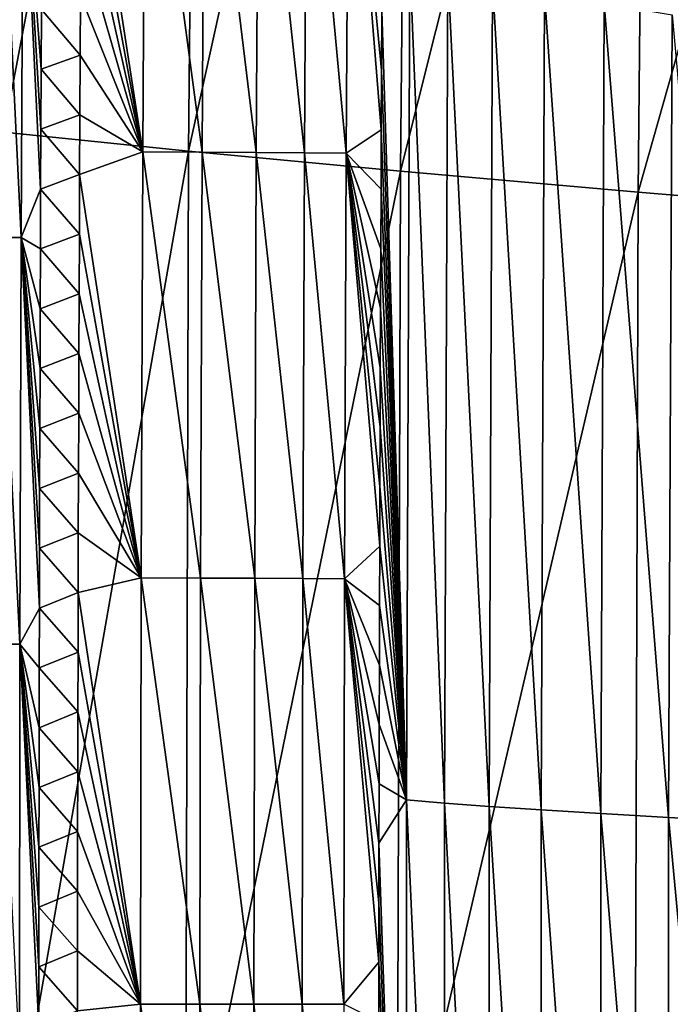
# Model space of a CAD drawing. Header units: millimetres. Extents: x -300 to 300, y -500 to 500.
# Tile 380 of 656: x -290 to -278, y 4 to 23. Entities that reach past the tile are written whole.
import ezdxf

# ---------------------------------------------------------------- set-up
doc = ezdxf.new("R2010")
doc.units = ezdxf.units.MM
doc.header["$LTSCALE"] = 81.481481
for name, color, linetype in [('20', 7, 'CONTINUOUS'), ('22', 7, 'CONTINUOUS'), ('24', 7, 'CONTINUOUS'), ('25', 7, 'CONTINUOUS'), ('33', 7, 'CONTINUOUS')]:
    doc.layers.add(name, color=color, linetype=linetype)

msp = doc.modelspace()

# ---------------------------------------------------------------- linework, layer by layer
at = {"layer": '20', "color": 7, "linetype": 'CONTINUOUS'}
for points in [[(-290.648, 20.782, 26.763), (-286.946, 40.303, 30.577), (-290.464, 41.005, 26.778), (-290.648, 20.782, 26.763)], [(-287.132, 20.423, 30.56), (-286.946, 40.303, 30.577), (-290.648, 20.782, 26.763), (-287.132, 20.423, 30.56)], [(-287.132, 20.423, 30.56), (-282.915, 39.559, 34.183), (-286.946, 40.303, 30.577), (-287.132, 20.423, 30.56)], [(-283.102, 20.043, 34.165), (-282.915, 39.559, 34.183), (-287.132, 20.423, 30.56), (-283.102, 20.043, 34.165)], [(-283.102, 20.043, 34.165), (-278.391, 38.774, 37.601), (-282.915, 39.559, 34.183), (-283.102, 20.043, 34.165)], [(-278.578, 19.642, 37.582), (-278.391, 38.774, 37.601), (-283.102, 20.043, 34.165), (-278.578, 19.642, 37.582)], [(-278.578, 19.642, 37.582), (-273.393, 37.949, 40.836), (-278.391, 38.774, 37.601), (-278.578, 19.642, 37.582)], [(-273.581, 19.222, 40.816), (-273.393, 37.949, 40.836), (-278.578, 19.642, 37.582), (-273.581, 19.222, 40.816)], [(-290.709, 0, 26.758), (-287.132, 20.423, 30.56), (-290.648, 20.782, 26.763), (-290.709, 0, 26.758)], [(-287.193, 0, 30.555), (-287.132, 20.423, 30.56), (-290.709, 0, 26.758), (-287.193, 0, 30.555)], [(-287.193, 0, 30.555), (-283.102, 20.043, 34.165), (-287.132, 20.423, 30.56), (-287.193, 0, 30.555)], [(-283.164, 0, 34.159), (-283.102, 20.043, 34.165), (-287.193, 0, 30.555), (-283.164, 0, 34.159)], [(-283.164, 0, 34.159), (-278.578, 19.642, 37.582), (-283.102, 20.043, 34.165), (-283.164, 0, 34.159)], [(-278.64, 0, 37.575), (-278.578, 19.642, 37.582), (-283.164, 0, 34.159), (-278.64, 0, 37.575)], [(-278.64, 0, 37.575), (-273.581, 19.222, 40.816), (-278.578, 19.642, 37.582), (-278.64, 0, 37.575)], [(-273.643, 0, 40.809), (-273.581, 19.222, 40.816), (-278.64, 0, 37.575), (-273.643, 0, 40.809)]]:
    msp.add_3dface(points, dxfattribs=at)
at = {"layer": '22', "color": 7, "linetype": 'CONTINUOUS'}
for points in [[(-282.923, 24.008, 11.263), (-282.984, 8.087, 11.267), (-283.453, 23.092, 10.043), (-282.923, 24.008, 11.263)], [(-282.984, 8.087, 11.267), (-282.923, 24.008, 11.263), (-282.261, 8.024, 12.694), (-282.984, 8.087, 11.267)], [(-282.261, 8.024, 12.694), (-282.923, 24.008, 11.263), (-282.199, 23.823, 12.691), (-282.261, 8.024, 12.694)], [(-282.261, 8.024, 12.694), (-282.199, 23.823, 12.691), (-281.41, 7.959, 14.126), (-282.261, 8.024, 12.694)], [(-281.41, 7.959, 14.126), (-282.199, 23.823, 12.691), (-281.347, 23.632, 14.125), (-281.41, 7.959, 14.126)], [(-281.41, 7.959, 14.126), (-281.347, 23.632, 14.125), (-280.421, 7.892, 15.569), (-281.41, 7.959, 14.126)], [(-280.421, 7.892, 15.569), (-281.347, 23.632, 14.125), (-280.358, 23.433, 15.569), (-280.421, 7.892, 15.569)], [(-280.421, 7.892, 15.569), (-280.358, 23.433, 15.569), (-279.286, 7.822, 17.024), (-280.421, 7.892, 15.569)], [(-279.286, 7.822, 17.024), (-280.358, 23.433, 15.569), (-279.222, 23.228, 17.026), (-279.286, 7.822, 17.024)], [(-279.286, 7.822, 17.024), (-279.222, 23.228, 17.026), (-277.997, 7.75, 18.493), (-279.286, 7.822, 17.024)], [(-277.997, 7.75, 18.493), (-279.222, 23.228, 17.026), (-277.932, 23.015, 18.496), (-277.997, 7.75, 18.493)], [(-283.453, 23.092, 10.043), (-282.984, 8.087, 11.267), (-283.459, 21.96, 10.043), (-283.453, 23.092, 10.043)], [(-277.997, 7.75, 18.493), (-277.932, 23.015, 18.496), (-276.55, 7.675, 19.972), (-277.997, 7.75, 18.493)], [(-283.459, 21.96, 10.043), (-282.984, 8.087, 11.267), (-283.465, 20.828, 10.043), (-283.459, 21.96, 10.043)], [(-283.465, 20.828, 10.043), (-282.984, 8.087, 11.267), (-283.47, 19.697, 10.044), (-283.465, 20.828, 10.043)], [(-283.47, 19.697, 10.044), (-282.984, 8.087, 11.267), (-283.475, 18.566, 10.044), (-283.47, 19.697, 10.044)], [(-283.475, 18.566, 10.044), (-282.984, 8.087, 11.267), (-283.48, 17.434, 10.044), (-283.475, 18.566, 10.044)], [(-283.48, 17.434, 10.044), (-282.984, 8.087, 11.267), (-283.485, 16.303, 10.044), (-283.48, 17.434, 10.044)], [(-283.485, 16.303, 10.044), (-282.984, 8.087, 11.267), (-283.489, 15.172, 10.045), (-283.485, 16.303, 10.044)], [(-283.489, 15.172, 10.045), (-282.984, 8.087, 11.267), (-283.493, 14.041, 10.045), (-283.489, 15.172, 10.045)], [(-283.493, 14.041, 10.045), (-282.984, 8.087, 11.267), (-283.496, 12.91, 10.045), (-283.493, 14.041, 10.045)], [(-283.496, 12.91, 10.045), (-282.984, 8.087, 11.267), (-283.499, 11.779, 10.045), (-283.496, 12.91, 10.045)], [(-283.499, 11.779, 10.045), (-282.984, 8.087, 11.267), (-283.502, 10.649, 10.045), (-283.499, 11.779, 10.045)], [(-283.502, 10.649, 10.045), (-282.984, 8.087, 11.267), (-283.505, 9.518, 10.045), (-283.502, 10.649, 10.045)], [(-283.505, 9.518, 10.045), (-282.984, 8.087, 11.267), (-283.507, 8.388, 10.045), (-283.505, 9.518, 10.045)], [(-283.507, 8.388, 10.045), (-282.984, 8.087, 11.267), (-283.509, 7.258, 10.045), (-283.507, 8.388, 10.045)], [(-282.984, 8.087, 11.267), (-282.984, -8.087, 11.267), (-283.509, 7.258, 10.045), (-282.984, 8.087, 11.267)], [(-282.984, -8.087, 11.267), (-282.984, 8.087, 11.267), (-282.261, -8.024, 12.694), (-282.984, -8.087, 11.267)], [(-282.261, -8.024, 12.694), (-282.984, 8.087, 11.267), (-282.261, 8.024, 12.694), (-282.261, -8.024, 12.694)], [(-282.261, -8.024, 12.694), (-282.261, 8.024, 12.694), (-281.41, -7.959, 14.126), (-282.261, -8.024, 12.694)], [(-281.41, -7.959, 14.126), (-282.261, 8.024, 12.694), (-281.41, 7.959, 14.126), (-281.41, -7.959, 14.126)], [(-281.41, -7.959, 14.126), (-281.41, 7.959, 14.126), (-280.421, -7.892, 15.569), (-281.41, -7.959, 14.126)], [(-280.421, -7.892, 15.569), (-281.41, 7.959, 14.126), (-280.421, 7.892, 15.569), (-280.421, -7.892, 15.569)], [(-280.421, -7.892, 15.569), (-280.421, 7.892, 15.569), (-279.286, -7.822, 17.024), (-280.421, -7.892, 15.569)], [(-279.286, -7.822, 17.024), (-280.421, 7.892, 15.569), (-279.286, 7.822, 17.024), (-279.286, -7.822, 17.024)], [(-279.286, -7.822, 17.024), (-279.286, 7.822, 17.024), (-277.997, -7.75, 18.493), (-279.286, -7.822, 17.024)], [(-277.997, -7.75, 18.493), (-279.286, 7.822, 17.024), (-277.997, 7.75, 18.493), (-277.997, -7.75, 18.493)], [(-277.997, -7.75, 18.493), (-277.997, 7.75, 18.493), (-276.55, -7.675, 19.972), (-277.997, -7.75, 18.493)], [(-276.55, -7.675, 19.972), (-277.997, 7.75, 18.493), (-276.55, 7.675, 19.972), (-276.55, -7.675, 19.972)], [(-283.509, 7.258, 10.045), (-282.984, -8.087, 11.267), (-283.511, 6.127, 10.046), (-283.509, 7.258, 10.045)], [(-283.511, 6.127, 10.046), (-282.984, -8.087, 11.267), (-283.512, 4.997, 10.046), (-283.511, 6.127, 10.046)], [(-283.512, 4.997, 10.046), (-282.984, -8.087, 11.267), (-283.513, 3.867, 10.046), (-283.512, 4.997, 10.046)]]:
    msp.add_3dface(points, dxfattribs=at)
at = {"layer": '24', "color": 7, "linetype": 'CONTINUOUS'}
for points in [[(-289.189, 23.383, 2.063), (-289.195, 22.248, 2.062), (-289.933, 23.117, 1.438), (-289.189, 23.383, 2.063)], [(-289.933, 23.117, 1.438), (-289.195, 22.248, 2.062), (-289.938, 21.978, 1.439), (-289.933, 23.117, 1.438)], [(-289.195, 22.248, 2.062), (-289.201, 21.113, 2.062), (-289.938, 21.978, 1.439), (-289.195, 22.248, 2.062)], [(-289.938, 21.978, 1.439), (-289.201, 21.113, 2.062), (-289.943, 20.84, 1.439), (-289.938, 21.978, 1.439)], [(-289.201, 21.113, 2.062), (-289.206, 19.978, 2.062), (-289.943, 20.84, 1.439), (-289.201, 21.113, 2.062)], [(-289.943, 20.84, 1.439), (-289.206, 19.978, 2.062), (-289.948, 19.701, 1.439), (-289.943, 20.84, 1.439)], [(-289.206, 19.978, 2.062), (-289.211, 18.842, 2.061), (-289.948, 19.701, 1.439), (-289.206, 19.978, 2.062)], [(-289.948, 19.701, 1.439), (-289.211, 18.842, 2.061), (-289.952, 18.563, 1.439), (-289.948, 19.701, 1.439)], [(-289.211, 18.842, 2.061), (-289.216, 17.707, 2.061), (-289.952, 18.563, 1.439), (-289.211, 18.842, 2.061)], [(-289.952, 18.563, 1.439), (-289.216, 17.707, 2.061), (-289.956, 17.424, 1.439), (-289.952, 18.563, 1.439)], [(-289.216, 17.707, 2.061), (-289.22, 16.572, 2.061), (-289.956, 17.424, 1.439), (-289.216, 17.707, 2.061)], [(-289.956, 17.424, 1.439), (-289.22, 16.572, 2.061), (-289.96, 16.286, 1.439), (-289.956, 17.424, 1.439)], [(-289.22, 16.572, 2.061), (-289.224, 15.436, 2.061), (-289.96, 16.286, 1.439), (-289.22, 16.572, 2.061)], [(-289.96, 16.286, 1.439), (-289.224, 15.436, 2.061), (-289.964, 15.147, 1.439), (-289.96, 16.286, 1.439)], [(-289.224, 15.436, 2.061), (-289.228, 14.3, 2.06), (-289.964, 15.147, 1.439), (-289.224, 15.436, 2.061)], [(-289.964, 15.147, 1.439), (-289.228, 14.3, 2.06), (-289.967, 14.009, 1.439), (-289.964, 15.147, 1.439)], [(-289.228, 14.3, 2.06), (-289.231, 13.164, 2.06), (-289.967, 14.009, 1.439), (-289.228, 14.3, 2.06)], [(-289.967, 14.009, 1.439), (-289.231, 13.164, 2.06), (-289.97, 12.871, 1.439), (-289.967, 14.009, 1.439)], [(-289.231, 13.164, 2.06), (-289.234, 12.029, 2.06), (-289.97, 12.871, 1.439), (-289.231, 13.164, 2.06)], [(-289.97, 12.871, 1.439), (-289.234, 12.029, 2.06), (-289.973, 11.733, 1.439), (-289.97, 12.871, 1.439)], [(-289.234, 12.029, 2.06), (-289.237, 10.893, 2.06), (-289.973, 11.733, 1.439), (-289.234, 12.029, 2.06)], [(-289.973, 11.733, 1.439), (-289.237, 10.893, 2.06), (-289.975, 10.595, 1.44), (-289.973, 11.733, 1.439)], [(-289.237, 10.893, 2.06), (-289.24, 9.757, 2.06), (-289.975, 10.595, 1.44), (-289.237, 10.893, 2.06)], [(-289.975, 10.595, 1.44), (-289.24, 9.757, 2.06), (-289.977, 9.457, 1.44), (-289.975, 10.595, 1.44)], [(-289.24, 9.757, 2.06), (-289.242, 8.62, 2.06), (-289.977, 9.457, 1.44), (-289.24, 9.757, 2.06)], [(-289.977, 9.457, 1.44), (-289.242, 8.62, 2.06), (-289.979, 8.32, 1.44), (-289.977, 9.457, 1.44)], [(-289.242, 8.62, 2.06), (-289.244, 7.484, 2.059), (-289.979, 8.32, 1.44), (-289.242, 8.62, 2.06)], [(-289.979, 8.32, 1.44), (-289.244, 7.484, 2.059), (-289.981, 7.182, 1.44), (-289.979, 8.32, 1.44)], [(-289.244, 7.484, 2.059), (-289.246, 6.348, 2.059), (-289.981, 7.182, 1.44), (-289.244, 7.484, 2.059)], [(-289.981, 7.182, 1.44), (-289.246, 6.348, 2.059), (-289.982, 6.045, 1.44), (-289.981, 7.182, 1.44)], [(-289.246, 6.348, 2.059), (-289.247, 5.211, 2.059), (-289.982, 6.045, 1.44), (-289.246, 6.348, 2.059)], [(-289.982, 6.045, 1.44), (-289.247, 5.211, 2.059), (-289.984, 4.907, 1.44), (-289.982, 6.045, 1.44)], [(-289.247, 5.211, 2.059), (-289.248, 4.075, 2.059), (-289.984, 4.907, 1.44), (-289.247, 5.211, 2.059)], [(-289.984, 4.907, 1.44), (-289.248, 4.075, 2.059), (-289.984, 3.77, 1.44), (-289.984, 4.907, 1.44)]]:
    msp.add_3dface(points, dxfattribs=at)
at = {"layer": '25', "color": 7, "linetype": 'CONTINUOUS'}
for points in [[(-289.162, 27.922, 2.064), (-287.958, 28.51, 3.16), (-288.004, 20.409, 3.158), (-289.162, 27.922, 2.064)], [(-287.958, 28.51, 3.16), (-286.873, 20.402, 4.375), (-288.004, 20.409, 3.158), (-287.958, 28.51, 3.16)], [(-286.827, 28.5, 4.376), (-286.873, 20.402, 4.375), (-287.958, 28.51, 3.16), (-286.827, 28.5, 4.376)], [(-286.827, 28.5, 4.376), (-285.844, 20.395, 5.686), (-286.873, 20.402, 4.375), (-286.827, 28.5, 4.376)], [(-285.797, 28.491, 5.687), (-285.844, 20.395, 5.686), (-286.827, 28.5, 4.376), (-285.797, 28.491, 5.687)], [(-285.797, 28.491, 5.687), (-284.927, 20.389, 7.079), (-285.844, 20.395, 5.686), (-285.797, 28.491, 5.687)], [(-284.88, 28.482, 7.078), (-284.927, 20.389, 7.079), (-285.797, 28.491, 5.687), (-284.88, 28.482, 7.078)], [(-284.88, 28.482, 7.078), (-284.132, 20.384, 8.538), (-284.927, 20.389, 7.079), (-284.88, 28.482, 7.078)], [(-284.085, 28.475, 8.537), (-284.132, 20.384, 8.538), (-284.88, 28.482, 7.078), (-284.085, 28.475, 8.537)], [(-284.085, 28.475, 8.537), (-283.465, 20.828, 10.043), (-284.132, 20.384, 8.538), (-284.085, 28.475, 8.537)], [(-283.453, 23.092, 10.043), (-283.459, 21.96, 10.043), (-284.085, 28.475, 8.537), (-283.453, 23.092, 10.043)], [(-283.459, 21.96, 10.043), (-283.465, 20.828, 10.043), (-284.085, 28.475, 8.537), (-283.459, 21.96, 10.043)], [(-289.17, 26.788, 2.064), (-289.162, 27.922, 2.064), (-288.004, 20.409, 3.158), (-289.17, 26.788, 2.064)], [(-289.176, 25.653, 2.063), (-289.17, 26.788, 2.064), (-288.004, 20.409, 3.158), (-289.176, 25.653, 2.063)], [(-289.183, 24.518, 2.063), (-289.176, 25.653, 2.063), (-288.004, 20.409, 3.158), (-289.183, 24.518, 2.063)], [(-289.189, 23.383, 2.063), (-289.183, 24.518, 2.063), (-288.004, 20.409, 3.158), (-289.189, 23.383, 2.063)], [(-289.195, 22.248, 2.062), (-289.189, 23.383, 2.063), (-288.004, 20.409, 3.158), (-289.195, 22.248, 2.062)], [(-289.201, 21.113, 2.062), (-289.195, 22.248, 2.062), (-288.004, 20.409, 3.158), (-289.201, 21.113, 2.062)], [(-289.206, 19.978, 2.062), (-289.201, 21.113, 2.062), (-288.004, 20.409, 3.158), (-289.206, 19.978, 2.062)], [(-283.465, 20.828, 10.043), (-283.47, 19.697, 10.044), (-284.132, 20.384, 8.538), (-283.465, 20.828, 10.043)], [(-289.206, 19.978, 2.062), (-288.004, 20.409, 3.158), (-288.033, 12.306, 3.157), (-289.206, 19.978, 2.062)], [(-288.004, 20.409, 3.158), (-286.903, 12.301, 4.374), (-288.033, 12.306, 3.157), (-288.004, 20.409, 3.158)], [(-286.873, 20.402, 4.375), (-286.903, 12.301, 4.374), (-288.004, 20.409, 3.158), (-286.873, 20.402, 4.375)], [(-286.873, 20.402, 4.375), (-285.873, 12.298, 5.686), (-286.903, 12.301, 4.374), (-286.873, 20.402, 4.375)], [(-285.844, 20.395, 5.686), (-285.873, 12.298, 5.686), (-286.873, 20.402, 4.375), (-285.844, 20.395, 5.686)], [(-285.844, 20.395, 5.686), (-284.957, 12.294, 7.08), (-285.873, 12.298, 5.686), (-285.844, 20.395, 5.686)], [(-284.927, 20.389, 7.079), (-284.957, 12.294, 7.08), (-285.844, 20.395, 5.686), (-284.927, 20.389, 7.079)], [(-284.927, 20.389, 7.079), (-284.163, 12.291, 8.539), (-284.957, 12.294, 7.08), (-284.927, 20.389, 7.079)], [(-284.132, 20.384, 8.538), (-284.163, 12.291, 8.539), (-284.927, 20.389, 7.079), (-284.132, 20.384, 8.538)], [(-284.132, 20.384, 8.538), (-283.496, 12.91, 10.045), (-284.163, 12.291, 8.539), (-284.132, 20.384, 8.538)], [(-283.47, 19.697, 10.044), (-283.475, 18.566, 10.044), (-284.132, 20.384, 8.538), (-283.47, 19.697, 10.044)], [(-283.475, 18.566, 10.044), (-283.48, 17.434, 10.044), (-284.132, 20.384, 8.538), (-283.475, 18.566, 10.044)], [(-283.48, 17.434, 10.044), (-283.485, 16.303, 10.044), (-284.132, 20.384, 8.538), (-283.48, 17.434, 10.044)], [(-283.485, 16.303, 10.044), (-283.489, 15.172, 10.045), (-284.132, 20.384, 8.538), (-283.485, 16.303, 10.044)], [(-283.489, 15.172, 10.045), (-283.493, 14.041, 10.045), (-284.132, 20.384, 8.538), (-283.489, 15.172, 10.045)], [(-283.493, 14.041, 10.045), (-283.496, 12.91, 10.045), (-284.132, 20.384, 8.538), (-283.493, 14.041, 10.045)], [(-289.211, 18.842, 2.061), (-289.206, 19.978, 2.062), (-288.033, 12.306, 3.157), (-289.211, 18.842, 2.061)], [(-289.216, 17.707, 2.061), (-289.211, 18.842, 2.061), (-288.033, 12.306, 3.157), (-289.216, 17.707, 2.061)], [(-289.22, 16.572, 2.061), (-289.216, 17.707, 2.061), (-288.033, 12.306, 3.157), (-289.22, 16.572, 2.061)], [(-289.224, 15.436, 2.061), (-289.22, 16.572, 2.061), (-288.033, 12.306, 3.157), (-289.224, 15.436, 2.061)], [(-289.228, 14.3, 2.06), (-289.224, 15.436, 2.061), (-288.033, 12.306, 3.157), (-289.228, 14.3, 2.06)], [(-289.231, 13.164, 2.06), (-289.228, 14.3, 2.06), (-288.033, 12.306, 3.157), (-289.231, 13.164, 2.06)], [(-289.234, 12.029, 2.06), (-289.231, 13.164, 2.06), (-288.033, 12.306, 3.157), (-289.234, 12.029, 2.06)], [(-283.496, 12.91, 10.045), (-283.499, 11.779, 10.045), (-284.163, 12.291, 8.539), (-283.496, 12.91, 10.045)], [(-289.234, 12.029, 2.06), (-288.033, 12.306, 3.157), (-288.048, 4.201, 3.156), (-289.234, 12.029, 2.06)], [(-288.033, 12.306, 3.157), (-286.917, 4.199, 4.374), (-288.048, 4.201, 3.156), (-288.033, 12.306, 3.157)], [(-286.903, 12.301, 4.374), (-286.917, 4.199, 4.374), (-288.033, 12.306, 3.157), (-286.903, 12.301, 4.374)], [(-286.903, 12.301, 4.374), (-285.888, 4.198, 5.686), (-286.917, 4.199, 4.374), (-286.903, 12.301, 4.374)], [(-285.873, 12.298, 5.686), (-285.888, 4.198, 5.686), (-286.903, 12.301, 4.374), (-285.873, 12.298, 5.686)], [(-285.873, 12.298, 5.686), (-284.972, 4.197, 7.08), (-285.888, 4.198, 5.686), (-285.873, 12.298, 5.686)], [(-284.957, 12.294, 7.08), (-284.972, 4.197, 7.08), (-285.873, 12.298, 5.686), (-284.957, 12.294, 7.08)], [(-284.957, 12.294, 7.08), (-284.178, 4.196, 8.54), (-284.972, 4.197, 7.08), (-284.957, 12.294, 7.08)], [(-284.163, 12.291, 8.539), (-284.178, 4.196, 8.54), (-284.957, 12.294, 7.08), (-284.163, 12.291, 8.539)], [(-284.163, 12.291, 8.539), (-283.512, 4.997, 10.046), (-284.178, 4.196, 8.54), (-284.163, 12.291, 8.539)], [(-283.499, 11.779, 10.045), (-283.502, 10.649, 10.045), (-284.163, 12.291, 8.539), (-283.499, 11.779, 10.045)], [(-283.502, 10.649, 10.045), (-283.505, 9.518, 10.045), (-284.163, 12.291, 8.539), (-283.502, 10.649, 10.045)], [(-283.505, 9.518, 10.045), (-283.507, 8.388, 10.045), (-284.163, 12.291, 8.539), (-283.505, 9.518, 10.045)], [(-283.507, 8.388, 10.045), (-283.509, 7.258, 10.045), (-284.163, 12.291, 8.539), (-283.507, 8.388, 10.045)], [(-283.509, 7.258, 10.045), (-283.511, 6.127, 10.046), (-284.163, 12.291, 8.539), (-283.509, 7.258, 10.045)], [(-283.511, 6.127, 10.046), (-283.512, 4.997, 10.046), (-284.163, 12.291, 8.539), (-283.511, 6.127, 10.046)], [(-289.237, 10.893, 2.06), (-289.234, 12.029, 2.06), (-288.048, 4.201, 3.156), (-289.237, 10.893, 2.06)], [(-289.24, 9.757, 2.06), (-289.237, 10.893, 2.06), (-288.048, 4.201, 3.156), (-289.24, 9.757, 2.06)], [(-289.242, 8.62, 2.06), (-289.24, 9.757, 2.06), (-288.048, 4.201, 3.156), (-289.242, 8.62, 2.06)], [(-289.244, 7.484, 2.059), (-289.242, 8.62, 2.06), (-288.048, 4.201, 3.156), (-289.244, 7.484, 2.059)], [(-289.246, 6.348, 2.059), (-289.244, 7.484, 2.059), (-288.048, 4.201, 3.156), (-289.246, 6.348, 2.059)], [(-289.247, 5.211, 2.059), (-289.246, 6.348, 2.059), (-288.048, 4.201, 3.156), (-289.247, 5.211, 2.059)], [(-289.248, 4.075, 2.059), (-289.247, 5.211, 2.059), (-288.048, 4.201, 3.156), (-289.248, 4.075, 2.059)], [(-283.512, 4.997, 10.046), (-283.513, 3.867, 10.046), (-284.178, 4.196, 8.54), (-283.512, 4.997, 10.046)], [(-289.248, 4.075, 2.059), (-288.048, 4.201, 3.156), (-288.048, -3.906, 3.156), (-289.248, 4.075, 2.059)], [(-286.917, 4.199, 4.374), (-286.917, -3.905, 4.374), (-288.048, 4.201, 3.156), (-286.917, 4.199, 4.374)], [(-288.048, 4.201, 3.156), (-286.917, -3.905, 4.374), (-288.048, -3.906, 3.156), (-288.048, 4.201, 3.156)], [(-285.888, 4.198, 5.686), (-285.888, -3.903, 5.686), (-286.917, 4.199, 4.374), (-285.888, 4.198, 5.686)], [(-286.917, 4.199, 4.374), (-285.888, -3.903, 5.686), (-286.917, -3.905, 4.374), (-286.917, 4.199, 4.374)], [(-284.972, 4.197, 7.08), (-284.972, -3.902, 7.08), (-285.888, 4.198, 5.686), (-284.972, 4.197, 7.08)], [(-285.888, 4.198, 5.686), (-284.972, -3.902, 7.08), (-285.888, -3.903, 5.686), (-285.888, 4.198, 5.686)], [(-284.178, 4.196, 8.54), (-284.178, -3.901, 8.54), (-284.972, 4.197, 7.08), (-284.178, 4.196, 8.54)], [(-284.972, 4.197, 7.08), (-284.178, -3.901, 8.54), (-284.972, -3.902, 7.08), (-284.972, 4.197, 7.08)]]:
    msp.add_3dface(points, dxfattribs=at)
at = {"layer": '33', "color": 7, "linetype": 'CONTINUOUS'}
for points in [[(-290.728, 18.781, 0.927), (-290.692, 26.517, 0.927), (-290.319, 18.78, 1.164), (-290.728, 18.781, 0.927)], [(-290.319, 18.78, 1.164), (-290.692, 26.517, 0.927), (-290.283, 26.514, 1.164), (-290.319, 18.78, 1.164)], [(-289.948, 19.701, 1.439), (-290.319, 18.78, 1.164), (-290.283, 26.514, 1.164), (-289.948, 19.701, 1.439)], [(-289.933, 23.117, 1.438), (-289.938, 21.978, 1.439), (-290.283, 26.514, 1.164), (-289.933, 23.117, 1.438)], [(-289.938, 21.978, 1.439), (-289.943, 20.84, 1.439), (-290.283, 26.514, 1.164), (-289.938, 21.978, 1.439)], [(-289.943, 20.84, 1.439), (-289.948, 19.701, 1.439), (-290.283, 26.514, 1.164), (-289.943, 20.84, 1.439)], [(-289.948, 19.701, 1.439), (-289.952, 18.563, 1.439), (-290.319, 18.78, 1.164), (-289.948, 19.701, 1.439)], [(-290.751, 11.046, 0.927), (-290.728, 18.781, 0.927), (-290.342, 11.045, 1.165), (-290.751, 11.046, 0.927)], [(-290.342, 11.045, 1.165), (-290.728, 18.781, 0.927), (-290.319, 18.78, 1.164), (-290.342, 11.045, 1.165)], [(-289.973, 11.733, 1.439), (-290.342, 11.045, 1.165), (-290.319, 18.78, 1.164), (-289.973, 11.733, 1.439)], [(-289.952, 18.563, 1.439), (-289.956, 17.424, 1.439), (-290.319, 18.78, 1.164), (-289.952, 18.563, 1.439)], [(-289.956, 17.424, 1.439), (-289.96, 16.286, 1.439), (-290.319, 18.78, 1.164), (-289.956, 17.424, 1.439)], [(-289.96, 16.286, 1.439), (-289.964, 15.147, 1.439), (-290.319, 18.78, 1.164), (-289.96, 16.286, 1.439)], [(-289.964, 15.147, 1.439), (-289.967, 14.009, 1.439), (-290.319, 18.78, 1.164), (-289.964, 15.147, 1.439)], [(-289.967, 14.009, 1.439), (-289.97, 12.871, 1.439), (-290.319, 18.78, 1.164), (-289.967, 14.009, 1.439)], [(-289.97, 12.871, 1.439), (-289.973, 11.733, 1.439), (-290.319, 18.78, 1.164), (-289.97, 12.871, 1.439)], [(-289.973, 11.733, 1.439), (-289.975, 10.595, 1.44), (-290.342, 11.045, 1.165), (-289.973, 11.733, 1.439)], [(-290.352, 3.31, 1.165), (-290.751, 11.046, 0.927), (-290.342, 11.045, 1.165), (-290.352, 3.31, 1.165)], [(-289.984, 3.77, 1.44), (-290.352, 3.31, 1.165), (-290.342, 11.045, 1.165), (-289.984, 3.77, 1.44)], [(-289.975, 10.595, 1.44), (-289.977, 9.457, 1.44), (-290.342, 11.045, 1.165), (-289.975, 10.595, 1.44)], [(-289.977, 9.457, 1.44), (-289.979, 8.32, 1.44), (-290.342, 11.045, 1.165), (-289.977, 9.457, 1.44)], [(-289.979, 8.32, 1.44), (-289.981, 7.182, 1.44), (-290.342, 11.045, 1.165), (-289.979, 8.32, 1.44)], [(-289.981, 7.182, 1.44), (-289.982, 6.045, 1.44), (-290.342, 11.045, 1.165), (-289.981, 7.182, 1.44)], [(-289.982, 6.045, 1.44), (-289.984, 4.907, 1.44), (-290.342, 11.045, 1.165), (-289.982, 6.045, 1.44)], [(-289.984, 4.907, 1.44), (-289.984, 3.77, 1.44), (-290.342, 11.045, 1.165), (-289.984, 4.907, 1.44)]]:
    msp.add_3dface(points, dxfattribs=at)

doc.saveas('drawing.dxf')
